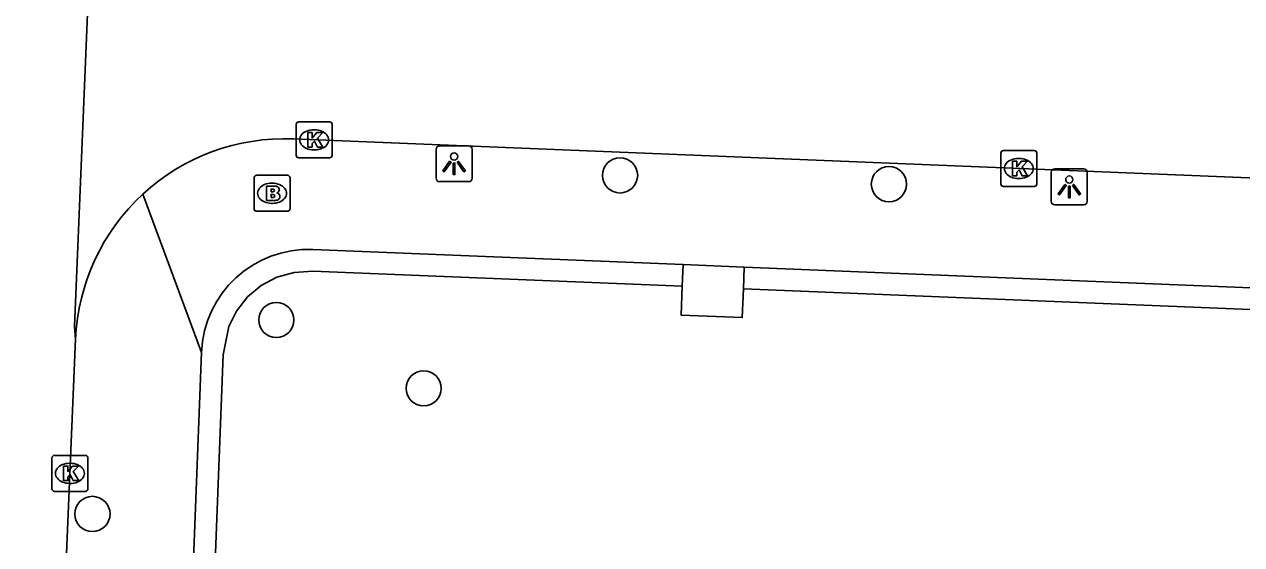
# Model space of a CAD drawing. Extents: x 161355 to 162026, y 386504 to 387459.
# Drawn here: x 161510.29 to 161544.09, y 386915.72 to 386930.16 of the extents above; entities that cross this region are included whole.
import ezdxf

# ---------------------------------------------------------------- set-up
doc = ezdxf.new("R2010")
doc.units = 0
for name, color, linetype in [('IMGEO_Boom', 7, 'Continuous'), ('IMGEO_Brandkraan', 7, 'Continuous'), ('IMGEO_Haag', 7, 'Continuous'), ('IMGEO_Kolk', 7, 'Continuous'), ('IMGEO_Lichtpunt', 7, 'Continuous'), ('IMGEO_Rijbaan_lokaal_open', 7, 'Continuous'), ('IMGEO_Voetpad_open', 7, 'Continuous')]:
    doc.layers.add(name, color=color, linetype=linetype)

msp = doc.modelspace()

# ---------------------------------------------------------------- linework, layer by layer
at = {"layer": 'IMGEO_Boom'}
for centre in [(161526.833, 386925.968), (161534.299, 386925.725), (161517.289, 386921.953), (161521.378, 386920.054), (161512.181, 386916.568)]:
    msp.add_circle(centre, 0.489, dxfattribs=at)
at = {"layer": 'IMGEO_Brandkraan'}
for p, q in [((161516.668, 386925.045), (161516.668, 386925.897)), ((161516.743, 386925.971), (161517.595, 386925.971)), ((161517.156, 386925.751), (161517.181, 386925.751)), ((161517.669, 386925.897), (161517.669, 386925.045)), ((161517.179, 386925.191), (161517.154, 386925.191)), ((161517.595, 386924.971), (161516.743, 386924.971))]:
    msp.add_line(p, q, dxfattribs=at)
for points in [[(161516.668, 386925.045), (161516.668, 386925.897)], [(161516.743, 386925.971), (161517.595, 386925.971)], [(161517.669, 386925.897), (161517.669, 386925.045)], [(161517.016, 386925.671), (161517.016, 386925.271), (161517.229, 386925.271)], [(161517.247, 386925.671), (161517.016, 386925.671)], [(161517.195, 386925.59), (161517.141, 386925.59), (161517.141, 386925.514)], [(161517.141, 386925.514), (161517.194, 386925.514)], [(161517.203, 386925.438), (161517.141, 386925.438), (161517.141, 386925.357)], [(161517.141, 386925.357), (161517.203, 386925.357)], [(161517.595, 386924.971), (161516.743, 386924.971)]]:
    msp.add_lwpolyline(points, dxfattribs=at)
for centre, radius, start, end in [((161516.745, 386925.895), 0.0765, 91.552, 178.448), ((161516.745, 386925.895), 0.0765, 91.552, 178.448), ((161517.593, 386925.895), 0.0765, 1.552, 88.448), ((161517.593, 386925.895), 0.0765, 1.552, 88.448), ((161517.196, 386925.552), 0.0379, 267.8285, 90.9355), ((161517.204, 386925.397), 0.0404, 269.8759, 90.5077), ((161517.251, 386925.526), 0.145, 59.4692, 91.5367), ((161517.276, 386925.573), 0.0922, 285.5137, 58.1501), ((161517.281, 386925.381), 0.105, 301.3115, 78.989), ((161516.745, 386925.047), 0.0765, 181.552, 268.448), ((161516.745, 386925.047), 0.0765, 181.552, 268.448), ((161517.235, 386925.522), 0.251, 268.6676, 293.5347), ((161517.593, 386925.047), 0.0765, 271.552, 358.448), ((161517.593, 386925.047), 0.0765, 271.552, 358.448)]:
    msp.add_arc(centre, radius, start, end, dxfattribs=at)
for centre, major_axis, ratio, start_param, end_param in [((161517.155, 386925.471), (-0.387, 0.002), 0.722429, 4.712389, 7.853982), ((161517.18, 386925.471), (-0.39, 0.002), 0.717154, 1.570796, 4.712389)]:
    msp.add_ellipse(centre, major_axis=major_axis, ratio=ratio, start_param=start_param, end_param=end_param, dxfattribs=at)
at = {"layer": 'IMGEO_Haag'}
for points in [[(161514.883, 386897.08), (161515.81, 386920.984), (161515.966, 386921.773), (161516.178, 386922.202), (161516.485, 386922.592), (161516.866, 386922.909), (161517.304, 386923.14), (161517.782, 386923.274), (161518.306, 386923.309), (161528.56, 386922.89)], [(161530.258, 386922.821), (161565.669, 386921.374)]]:
    msp.add_lwpolyline(points, dxfattribs=at)
at = {"layer": 'IMGEO_Kolk'}
for p, q in [((161517.838, 386926.529), (161517.838, 386927.381)), ((161517.913, 386927.455), (161518.765, 386927.455)), ((161518.839, 386927.381), (161518.839, 386926.529)), ((161518.326, 386927.235), (161518.351, 386927.235)), ((161518.765, 386926.455), (161517.913, 386926.455)), ((161518.349, 386926.675), (161518.324, 386926.675)), ((161537.405, 386925.734), (161537.405, 386926.586)), ((161537.48, 386926.66), (161538.332, 386926.66)), ((161537.893, 386926.44), (161537.918, 386926.44)), ((161538.406, 386926.586), (161538.406, 386925.734)), ((161537.916, 386925.88), (161537.891, 386925.88)), ((161538.332, 386925.66), (161537.48, 386925.66)), ((161511.056, 386917.269), (161511.056, 386918.121)), ((161511.131, 386918.195), (161511.983, 386918.195)), ((161511.544, 386917.975), (161511.569, 386917.975)), ((161512.057, 386918.121), (161512.057, 386917.269)), ((161511.567, 386917.415), (161511.542, 386917.415)), ((161511.983, 386917.195), (161511.131, 386917.195))]:
    msp.add_line(p, q, dxfattribs=at)
for points in [[(161517.838, 386926.529), (161517.838, 386927.381)], [(161517.913, 386927.455), (161518.765, 386927.455)], [(161518.839, 386927.381), (161518.839, 386926.529)], [(161518.159, 386927.155), (161518.282, 386927.155), (161518.282, 386927.004), (161518.412, 386927.155), (161518.576, 386927.155), (161518.43, 386927.004), (161518.583, 386926.755), (161518.431, 386926.755), (161518.346, 386926.919), (161518.282, 386926.852), (161518.282, 386926.755), (161518.159, 386926.755), (161518.159, 386927.155)], [(161518.765, 386926.455), (161517.913, 386926.455)], [(161537.405, 386925.734), (161537.405, 386926.586)], [(161537.48, 386926.66), (161538.332, 386926.66)], [(161538.406, 386926.586), (161538.406, 386925.734)], [(161537.726, 386926.36), (161537.849, 386926.36), (161537.849, 386926.209), (161537.979, 386926.36), (161538.143, 386926.36), (161537.997, 386926.209), (161538.15, 386925.96), (161537.998, 386925.96), (161537.913, 386926.124), (161537.849, 386926.057), (161537.849, 386925.96), (161537.726, 386925.96), (161537.726, 386926.36)], [(161538.332, 386925.66), (161537.48, 386925.66)], [(161511.056, 386917.269), (161511.056, 386918.121)], [(161511.131, 386918.195), (161511.983, 386918.195)], [(161512.057, 386918.121), (161512.057, 386917.269)], [(161511.377, 386917.895), (161511.5, 386917.895), (161511.5, 386917.744), (161511.63, 386917.895), (161511.794, 386917.895), (161511.648, 386917.744), (161511.801, 386917.495), (161511.649, 386917.495), (161511.564, 386917.659), (161511.5, 386917.592), (161511.5, 386917.495), (161511.377, 386917.495), (161511.377, 386917.895)], [(161511.983, 386917.195), (161511.131, 386917.195)]]:
    msp.add_lwpolyline(points, dxfattribs=at)
for centre, start, end in [((161517.915, 386927.379), 91.552, 178.448), ((161517.915, 386927.379), 91.552, 178.448), ((161518.763, 386927.379), 1.552, 88.448), ((161518.763, 386927.379), 1.552, 88.448), ((161517.915, 386926.531), 181.552, 268.448), ((161517.915, 386926.531), 181.552, 268.448), ((161518.763, 386926.531), 271.552, 358.448), ((161518.763, 386926.531), 271.552, 358.448), ((161537.482, 386926.584), 91.552, 178.448), ((161537.482, 386926.584), 91.552, 178.448), ((161538.33, 386926.584), 1.552, 88.448), ((161538.33, 386926.584), 1.552, 88.448), ((161537.482, 386925.736), 181.552, 268.448), ((161537.482, 386925.736), 181.552, 268.448), ((161538.33, 386925.736), 271.552, 358.448), ((161538.33, 386925.736), 271.552, 358.448), ((161511.133, 386918.119), 91.552, 178.448), ((161511.133, 386918.119), 91.552, 178.448), ((161511.981, 386918.119), 1.552, 88.448), ((161511.981, 386918.119), 1.552, 88.448), ((161511.133, 386917.271), 181.552, 268.448), ((161511.133, 386917.271), 181.552, 268.448), ((161511.981, 386917.271), 271.552, 358.448), ((161511.981, 386917.271), 271.552, 358.448)]:
    msp.add_arc(centre, 0.0765, start, end, dxfattribs=at)
for centre, major_axis, ratio, start_param, end_param in [((161518.325, 386926.955), (-0.387, 0.002), 0.722429, 4.712389, 7.853982), ((161518.35, 386926.955), (-0.39, 0.002), 0.717154, 1.570796, 4.712389), ((161537.892, 386926.16), (-0.387, 0.002), 0.722429, 4.712389, 7.853982), ((161537.917, 386926.16), (-0.39, 0.002), 0.717154, 1.570796, 4.712389), ((161511.543, 386917.695), (-0.387, 0.002), 0.722429, 4.712389, 7.853982), ((161511.568, 386917.695), (-0.39, 0.002), 0.717154, 1.570796, 4.712389)]:
    msp.add_ellipse(centre, major_axis=major_axis, ratio=ratio, start_param=start_param, end_param=end_param, dxfattribs=at)
at = {"layer": 'IMGEO_Lichtpunt'}
for p, q in [((161522.628, 386926.79), (161521.82, 386926.79)), ((161522.628, 386926.79), (161521.82, 386926.79)), ((161521.726, 386926.695), (161521.726, 386925.888)), ((161521.726, 386926.695), (161521.726, 386925.888)), ((161522.722, 386925.888), (161522.722, 386926.695)), ((161522.722, 386925.888), (161522.722, 386926.695)), ((161538.808, 386926.054), (161538.808, 386925.247)), ((161538.808, 386926.054), (161538.808, 386925.247)), ((161539.71, 386926.149), (161538.902, 386926.149)), ((161539.71, 386926.149), (161538.902, 386926.149)), ((161539.804, 386925.247), (161539.804, 386926.054)), ((161539.804, 386925.247), (161539.804, 386926.054)), ((161521.82, 386925.794), (161522.628, 386925.794)), ((161521.82, 386925.794), (161522.628, 386925.794)), ((161538.902, 386925.153), (161539.71, 386925.153)), ((161538.902, 386925.153), (161539.71, 386925.153))]:
    msp.add_line(p, q, dxfattribs=at)
for points in [[(161522.1, 386926.359), (161522.139, 386926.331), (161521.951, 386926.069), (161521.913, 386926.096), (161522.1, 386926.359)], [(161522.202, 386926.311), (161522.249, 386926.311), (161522.249, 386925.989), (161522.202, 386925.989), (161522.202, 386926.311)], [(161522.312, 386926.331), (161522.35, 386926.358), (161522.537, 386926.096), (161522.498, 386926.068), (161522.312, 386926.331)], [(161539.182, 386925.718), (161539.221, 386925.69), (161539.033, 386925.428), (161538.995, 386925.455), (161539.182, 386925.718)], [(161539.394, 386925.69), (161539.432, 386925.717), (161539.619, 386925.455), (161539.58, 386925.427), (161539.394, 386925.69)], [(161539.284, 386925.67), (161539.331, 386925.67), (161539.331, 386925.348), (161539.284, 386925.348), (161539.284, 386925.67)]]:
    msp.add_lwpolyline(points, dxfattribs=at)
for centre in [(161522.225, 386926.493), (161539.307, 386925.852)]:
    msp.add_circle(centre, 0.0994, dxfattribs=at)
for centre, start, end in [((161521.82, 386926.695), 90, 180), ((161521.82, 386926.695), 90, 180), ((161522.628, 386926.695), 0, 90), ((161522.628, 386926.695), 0, 90), ((161538.902, 386926.054), 90, 180), ((161538.902, 386926.054), 90, 180), ((161539.71, 386926.054), 0, 90), ((161539.71, 386926.054), 0, 90), ((161521.82, 386925.888), 180, 270), ((161521.82, 386925.888), 180, 270), ((161522.628, 386925.888), 270, 0), ((161522.628, 386925.888), 270, 360), ((161538.902, 386925.247), 180, 270), ((161538.902, 386925.247), 180, 270), ((161539.71, 386925.247), 270, 0), ((161539.71, 386925.247), 270, 360)]:
    msp.add_arc(centre, 0.0946, start, end, dxfattribs=at)
at = {"layer": 'IMGEO_Rijbaan_lokaal_open'}
for points in [[(161511.712, 386921.424), (161511.686, 386921.771), (161512.422, 386939.603), (161512.465, 386939.948)], [(161517.752, 386926.979), (161564.038, 386925.094)], [(161511.712, 386921.424), (161510.279, 386887.244)]]:
    msp.add_lwpolyline(points, dxfattribs=at)
for centre, radius, start, end in [((161517.515, 386921.178), 5.806, 87.6567, 132.6248), ((161517.518, 386921.174), 5.811, 132.6171, 177.5316)]:
    msp.add_arc(centre, radius, start, end, dxfattribs=at)
at = {"layer": 'IMGEO_Voetpad_open'}
for points in [[(161515.212, 386921.054), (161513.583, 386925.45)], [(161528.584, 386923.49), (161518.298, 386923.91)], [(161528.56, 386922.89), (161528.584, 386923.49)], [(161528.584, 386923.49), (161530.282, 386923.42)], [(161530.258, 386922.821), (161530.282, 386923.42)], [(161530.282, 386923.42), (161565.693, 386921.973)], [(161528.56, 386922.89), (161528.527, 386922.091), (161530.225, 386922.021), (161530.258, 386922.821)], [(161514.284, 386897.103), (161515.212, 386921.054)]]:
    msp.add_lwpolyline(points, dxfattribs=at)
msp.add_arc((161518.184, 386920.938), 2.974, 87.8035, 177.7631, dxfattribs=at)

doc.saveas('drawing.dxf')
